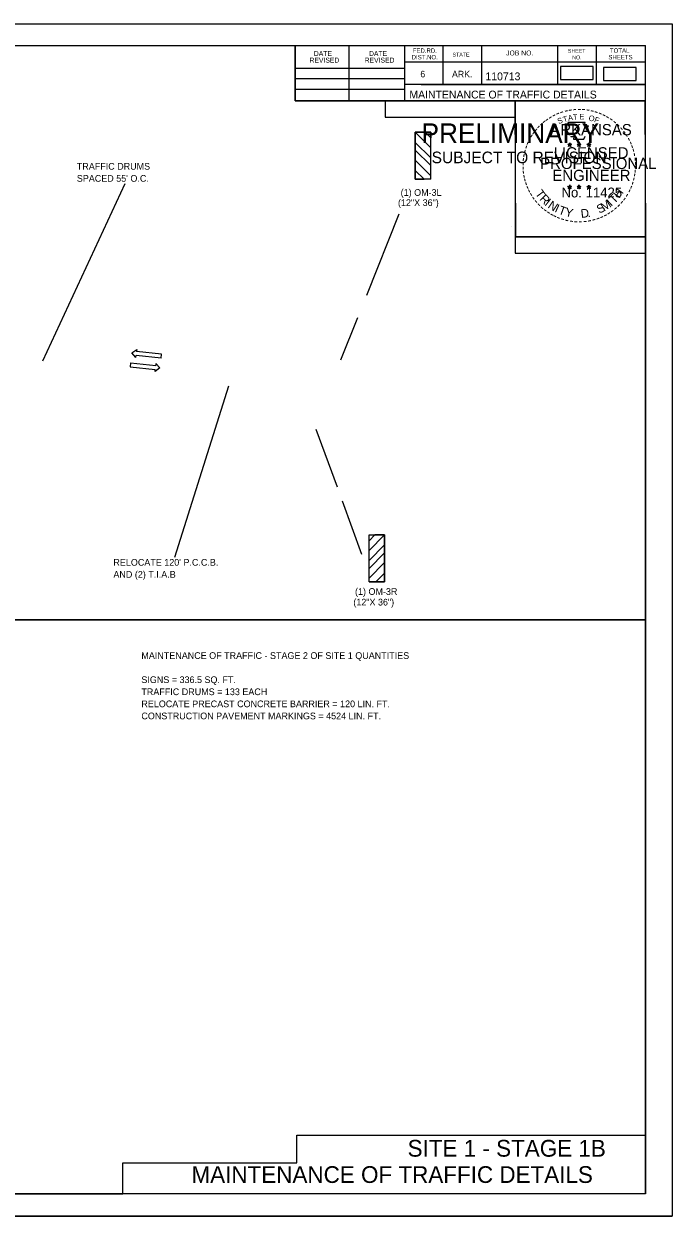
# Model space of a CAD drawing. Extents: x 1678017 to 1687792, y 404433 to 413488.
# Drawn here: x 1680841 to 1681421, y 407746 to 408812 of the extents above; entities that cross this region are included whole.
import ezdxf

# ---------------------------------------------------------------- set-up
doc = ezdxf.new("R2010")
doc.units = 0
for name, color, linetype in [('Default', 7, 'Continuous'), ('S_BUILDING', 7, 'Continuous'), ('S_GATE', 7, 'Continuous'), ('S_GRAVEL_ROAD', 7, 'Continuous'), ('S_MSC_PT_SYM', 7, 'Continuous'), ('S_STREAM', 7, 'Continuous'), ('S_UNDERGROUND_CABLE', 7, 'Continuous')]:
    doc.layers.add(name, color=color, linetype=linetype)

msp = doc.modelspace()

# ---------------------------------------------------------------- linework, layer by layer
at = {"layer": 'Default'}
for p, q in [((1680931.5, 408669.2), (1680858, 408510.6)), ((1681176.4, 408642), (1681147.5, 408569.4)), ((1681139.5, 408549.5), (1681124.4, 408511.6)), ((1681024.2, 408488.1), (1680976, 408334.8)), ((1681102.4, 408449.9), (1681121.2, 408398.2)), ((1681125.7, 408385.6), (1681143, 408338))]:
    msp.add_line(p, q, dxfattribs=at)
for points in [[(1681321.1, 408762.7), (1681350.3, 408762.7), (1681350.3, 408774.3), (1681321.1, 408774.3)], [(1681359.3, 408761.8), (1681388.5, 408761.8), (1681388.5, 408773.4), (1681359.3, 408773.4)], [(1681149.8, 408355.1), (1681154.9, 408355.1), (1681149.8, 408350)]]:
    msp.add_lwpolyline(points, close=True, dxfattribs=at)
msp.add_lwpolyline([(1681163.8, 408355.1), (1681163.8, 408313.1), (1681149.8, 408313.1)], dxfattribs=at)
at = {"layer": 'S_BUILDING'}
for p, q in [((1679816.1, 408792.9), (1681397, 408792.9)), ((1681083.8, 408743.5), (1681083.8, 408792.9)), ((1681132.2, 408743.5), (1681132.2, 408792.9)), ((1681181.5, 408792.9), (1681181.5, 408743.5)), ((1681215.7, 408792.9), (1681215.7, 408758.2)), ((1681250.4, 408792.9), (1681250.4, 408758.2)), ((1681318.3, 408792.9), (1681318.3, 408758.2)), ((1681353, 408792.9), (1681353, 408758.2)), ((1681397, 407765.6), (1681397, 408792.9)), ((1681397, 408778.2), (1681181.5, 408778.2)), ((1681397, 408778.3), (1681397, 408778.3)), ((1681083.8, 408772.8), (1681181.5, 408772.8)), ((1681083.8, 408763.5), (1681181.5, 408763.5)), ((1681397, 408758.2), (1681181.5, 408758.2)), ((1681196.3, 408758.2), (1681397, 408758.2)), ((1681083.8, 408753.8), (1681181.5, 408753.8)), ((1681397, 408743.5), (1681083.8, 408743.5)), ((1679816.1, 408279.2), (1681397, 408279.2)), ((1681397, 407765.6), (1679816.1, 407765.6))]:
    msp.add_line(p, q, dxfattribs=at)
at = {"layer": 'S_GATE'}
for p, q in [((1681327.5, 408704.8), (1681329.2, 408704.2)), ((1681327.5, 408704.8), (1681328.7, 408704.5)), ((1681327.5, 408704.8), (1681328.6, 408704.2)), ((1681328.1, 408702.7), (1681329.2, 408704.2)), ((1681328.1, 408702.7), (1681328.8, 408704)), ((1681328.1, 408702.7), (1681329.2, 408703.8)), ((1681329.2, 408706), (1681329, 408704.8)), ((1681329.2, 408704.2), (1681329.2, 408706)), ((1681329.2, 408706), (1681329.5, 408704.8)), ((1681330.9, 408704.8), (1681329.2, 408704.2)), ((1681330.3, 408702.7), (1681329.2, 408704.2)), ((1681330.3, 408702.7), (1681329.2, 408703.8)), ((1681330.9, 408704.8), (1681329.5, 408704.5)), ((1681330.3, 408702.7), (1681329.6, 408704.2)), ((1681330.9, 408704.8), (1681329.9, 408704.3)), ((1681335.8, 408704.8), (1681337.6, 408704.2)), ((1681335.8, 408704.8), (1681337.1, 408704.5)), ((1681335.8, 408704.8), (1681337, 408704.2)), ((1681336.5, 408702.7), (1681337.6, 408704.2)), ((1681336.5, 408702.7), (1681337.1, 408704)), ((1681336.5, 408702.7), (1681337.5, 408703.8)), ((1681337.6, 408706), (1681337.4, 408704.8)), ((1681338.6, 408702.7), (1681337.5, 408703.8)), ((1681337.6, 408704.2), (1681337.6, 408706)), ((1681337.6, 408706), (1681337.8, 408704.8)), ((1681339.3, 408704.8), (1681337.6, 408704.2)), ((1681338.6, 408702.7), (1681337.6, 408704.2)), ((1681339.3, 408704.8), (1681337.9, 408704.5)), ((1681338.6, 408702.7), (1681337.9, 408704.2)), ((1681339.3, 408704.8), (1681338.3, 408704.3)), ((1681344.6, 408704.7), (1681346.4, 408704.2)), ((1681344.6, 408704.7), (1681345.9, 408704.5)), ((1681344.6, 408704.7), (1681345.8, 408704.1)), ((1681345.3, 408702.7), (1681346.4, 408704.2)), ((1681345.3, 408702.7), (1681345.9, 408703.9)), ((1681345.3, 408702.7), (1681346.4, 408703.8)), ((1681346.4, 408706), (1681346.2, 408704.7)), ((1681346.4, 408704.2), (1681346.4, 408706)), ((1681346.4, 408706), (1681346.6, 408704.7)), ((1681348.1, 408704.7), (1681346.4, 408704.2)), ((1681347.4, 408702.7), (1681346.4, 408704.2)), ((1681347.4, 408702.7), (1681346.4, 408703.7)), ((1681348.1, 408704.7), (1681346.7, 408704.5)), ((1681347.4, 408702.7), (1681346.8, 408704.1)), ((1681348.1, 408704.7), (1681347.1, 408704.2)), ((1681327.4, 408666.9), (1681329.2, 408666.4)), ((1681327.4, 408666.9), (1681328.7, 408666.7)), ((1681327.4, 408666.9), (1681328.6, 408666.3)), ((1681328.1, 408664.9), (1681329.2, 408666.4)), ((1681328.1, 408664.9), (1681328.7, 408666.1)), ((1681328.1, 408664.9), (1681329.2, 408666)), ((1681329.2, 408668.2), (1681329, 408666.9)), ((1681329.2, 408666.4), (1681329.2, 408668.2)), ((1681329.2, 408668.2), (1681329.4, 408666.9)), ((1681330.9, 408666.9), (1681329.2, 408666.4)), ((1681330.3, 408664.9), (1681329.2, 408666.4)), ((1681330.3, 408664.9), (1681329.2, 408665.9)), ((1681330.9, 408666.9), (1681329.5, 408666.7)), ((1681330.3, 408664.9), (1681329.6, 408666.3)), ((1681330.9, 408666.9), (1681329.9, 408666.4)), ((1681335.8, 408666.9), (1681337.5, 408666.4)), ((1681335.8, 408666.9), (1681337.1, 408666.7)), ((1681335.8, 408666.9), (1681337, 408666.3)), ((1681336.5, 408664.9), (1681337.5, 408666.4)), ((1681336.5, 408664.9), (1681337.1, 408666.1)), ((1681336.5, 408664.9), (1681337.5, 408666)), ((1681337.5, 408668.2), (1681337.3, 408666.9)), ((1681337.5, 408666.4), (1681337.5, 408668.2)), ((1681337.5, 408668.2), (1681337.8, 408666.9)), ((1681339.3, 408666.9), (1681337.5, 408666.4)), ((1681338.6, 408664.9), (1681337.5, 408666.4)), ((1681338.6, 408664.9), (1681337.5, 408665.9)), ((1681339.3, 408666.9), (1681337.8, 408666.7)), ((1681338.6, 408664.9), (1681337.9, 408666.3)), ((1681339.3, 408666.9), (1681338.2, 408666.4)), ((1681344.6, 408666.9), (1681346.4, 408666.3)), ((1681344.6, 408666.9), (1681345.9, 408666.6)), ((1681344.6, 408666.9), (1681345.8, 408666.2)), ((1681345.3, 408664.8), (1681346.4, 408666.3)), ((1681345.3, 408664.8), (1681345.9, 408666)), ((1681345.3, 408664.8), (1681346.4, 408665.9)), ((1681346.4, 408668.1), (1681346.2, 408666.9)), ((1681346.4, 408666.3), (1681346.4, 408668.1)), ((1681346.4, 408668.1), (1681346.6, 408666.9)), ((1681348.1, 408666.9), (1681346.4, 408666.3)), ((1681347.4, 408664.8), (1681346.4, 408666.3)), ((1681347.4, 408664.8), (1681346.4, 408665.9)), ((1681348.1, 408666.9), (1681346.7, 408666.6)), ((1681347.4, 408664.8), (1681346.7, 408666.3)), ((1681348.1, 408666.9), (1681347.1, 408666.3))]:
    msp.add_line(p, q, dxfattribs=at)
for points in [[(1681327.7, 408724.2), (1681329, 408720)], [(1681345.2, 408719.6), (1681345.9, 408721), (1681342.5, 408720.9), (1681343.2, 408724.2), (1681327.7, 408724.2)], [(1681329.2, 408706), (1681330.3, 408702.7), (1681327.5, 408704.8), (1681330.9, 408704.8), (1681328.1, 408702.7), (1681329.2, 408706)], [(1681330.1, 408712), (1681330.1, 408711.6), (1681332.9, 408711.5), (1681332.7, 408709.2), (1681342, 408709.2), (1681343, 408711.8)], [(1681337.6, 408706), (1681338.6, 408702.7), (1681335.8, 408704.8), (1681339.3, 408704.8), (1681336.5, 408702.7), (1681337.6, 408706)], [(1681346.4, 408706), (1681347.4, 408702.7), (1681344.6, 408704.7), (1681348.1, 408704.7), (1681345.3, 408702.7), (1681346.4, 408706)], [(1681329.2, 408668.2), (1681330.3, 408664.9), (1681327.4, 408666.9), (1681330.9, 408666.9), (1681328.1, 408664.9), (1681329.2, 408668.2)], [(1681337.5, 408668.2), (1681338.6, 408664.9), (1681335.8, 408666.9), (1681339.3, 408666.9), (1681336.5, 408664.9), (1681337.5, 408668.2)], [(1681346.4, 408668.1), (1681347.4, 408664.8), (1681344.6, 408666.9), (1681348.1, 408666.9), (1681345.3, 408664.8), (1681346.4, 408668.1)]]:
    msp.add_lwpolyline(points, dxfattribs=at)
for centre, radius in [((1681329.2, 408704.2), 0.861), ((1681329.2, 408704.2), 0.723), ((1681329.2, 408704.2), 0.579), ((1681329.2, 408704.2), 0.495), ((1681329.2, 408704.2), 0.374), ((1681329.2, 408704.2), 0.248), ((1681329.2, 408704.2), 0.148), ((1681337.6, 408704.2), 0.861), ((1681337.6, 408704.2), 0.723), ((1681337.6, 408704.2), 0.579), ((1681337.6, 408704.2), 0.495), ((1681337.6, 408704.2), 0.374), ((1681337.6, 408704.2), 0.248), ((1681337.6, 408704.2), 0.148), ((1681346.4, 408704.2), 0.861), ((1681346.4, 408704.2), 0.723), ((1681346.4, 408704.2), 0.579), ((1681346.4, 408704.2), 0.495), ((1681346.4, 408704.2), 0.374), ((1681346.4, 408704.2), 0.248), ((1681346.4, 408704.2), 0.148), ((1681329.2, 408666.3), 0.861), ((1681329.2, 408666.3), 0.723), ((1681329.2, 408666.3), 0.579), ((1681329.2, 408666.3), 0.495), ((1681329.2, 408666.3), 0.374), ((1681329.2, 408666.3), 0.248), ((1681329.2, 408666.3), 0.148), ((1681337.5, 408666.3), 0.861), ((1681337.5, 408666.3), 0.723), ((1681337.5, 408666.3), 0.579), ((1681337.5, 408666.3), 0.495), ((1681337.5, 408666.3), 0.374), ((1681337.5, 408666.3), 0.248), ((1681337.5, 408666.3), 0.148), ((1681346.4, 408666.3), 0.861), ((1681346.4, 408666.3), 0.723), ((1681346.4, 408666.3), 0.579), ((1681346.4, 408666.3), 0.495), ((1681346.4, 408666.3), 0.374), ((1681346.4, 408666.3), 0.248), ((1681346.4, 408666.3), 0.148)]:
    msp.add_circle(centre, radius, dxfattribs=at)
at = {"layer": 'S_GRAVEL_ROAD'}
for p, q in [((1681205.1, 408715.4), (1681191.2, 408715.4)), ((1681191.2, 408715.4), (1681200, 408715.4)), ((1681191.2, 408715.4), (1681205.1, 408701.4)), ((1681191.2, 408706.3), (1681191.2, 408715.4)), ((1681191.2, 408673.4), (1681191.2, 408715.4)), ((1681191.2, 408715.4), (1681191.2, 408681.3)), ((1681200, 408715.4), (1681205.1, 408710.3)), ((1681205.1, 408673.4), (1681205.1, 408715.4)), ((1681205.1, 408692.4), (1681191.2, 408706.3)), ((1681191.2, 408699.4), (1681205.1, 408685.5)), ((1681191.2, 408690.4), (1681191.2, 408699.4)), ((1681205.1, 408676.4), (1681191.2, 408690.4)), ((1681191.2, 408681.3), (1681199.1, 408673.4)), ((1681205.1, 408673.4), (1681191.2, 408673.4)), ((1680937.9, 408517.9), (1680942.2, 408521.1)), ((1680942.2, 408521.1), (1680942, 408519.3)), ((1680941.4, 408513.9), (1680937.9, 408517.9)), ((1680941.4, 408513.9), (1680941.6, 408515.7)), ((1680964, 408513.3), (1680941.6, 408515.7)), ((1680964.3, 408516.9), (1680942, 408519.3)), ((1680964, 408513.3), (1680964.3, 408516.9)), ((1680936.7, 408509.1), (1680936.4, 408505.5)), ((1680936.4, 408505.5), (1680958.7, 408503.1)), ((1680936.7, 408509.1), (1680959.1, 408506.7)), ((1680962.8, 408504.5), (1680958.5, 408501.3)), ((1680958.5, 408501.3), (1680958.7, 408503.1)), ((1680959.3, 408508.5), (1680959.1, 408506.7)), ((1680959.3, 408508.5), (1680962.8, 408504.5)), ((1681149.8, 408313.1), (1681149.8, 408355.1)), ((1681154.9, 408355.1), (1681149.8, 408350)), ((1681149.8, 408355.1), (1681163.8, 408355.1)), ((1681163.8, 408355.1), (1681149.8, 408341.1)), ((1681163.8, 408355.1), (1681149.8, 408341.2)), ((1681149.8, 408341.2), (1681163.8, 408355.1)), ((1681163.8, 408355.1), (1681154.9, 408355.1)), ((1681163.8, 408313.1), (1681163.8, 408355.1)), ((1681163.8, 408355.1), (1681163.8, 408321)), ((1681149.8, 408332.3), (1681163.8, 408346.3)), ((1681163.8, 408339.1), (1681149.8, 408325.2)), ((1681163.8, 408330.4), (1681163.8, 408339.1)), ((1681149.9, 408316.5), (1681163.8, 408330.4)), ((1681163.8, 408321), (1681155.9, 408313.1)), ((1681149.8, 408313.1), (1681163.8, 408313.1))]:
    msp.add_line(p, q, dxfattribs=at)
for points in [[(1681205.1, 408715.4), (1681205.1, 408710.3), (1681200, 408715.4)], [(1681191.2, 408673.4), (1681199.1, 408673.4), (1681191.2, 408681.3)]]:
    msp.add_lwpolyline(points, close=True, dxfattribs=at)
at = {"layer": 'S_STREAM'}
for p, q in [((1679754.1, 408812.4), (1681420.8, 408812.4)), ((1681277.2, 408631.2), (1681277.2, 408631.2)), ((1679754.1, 407745.7), (1681420.8, 407745.7))]:
    msp.add_line(p, q, dxfattribs=at)
for points in [[(1679754.1, 408812.4), (1681420.8, 408812.4), (1681420.8, 407745.7), (1679754.1, 407745.7)], [(1681083.8, 408792.9), (1681083.8, 408743.5), (1681164.4, 408743.5), (1681164.4, 408728.9), (1681280.4, 408728.9), (1681280.4, 408607.2), (1681397, 408607.2), (1681397, 408279.2), (1679816.1, 408279.2), (1679816.1, 408792.9)], [(1680985.7, 408792.9), (1681083.8, 408792.9), (1681083.8, 408743.5), (1681164.4, 408743.5), (1681280.4, 408743.5), (1681280.4, 408621.8), (1681397, 408621.8), (1681397, 407765.6), (1679816.1, 407765.6), (1679816.1, 408792.9)], [(1681280.4, 408743.5), (1681396.4, 408743.5), (1681397, 408621.8), (1681281, 408621.8)], [(1681397, 408279.2), (1679816.1, 408279.2), (1679816.1, 407765.6), (1680929.6, 407765.6), (1680929.6, 407793.4), (1681085.2, 407793.4), (1681085.2, 407818.1), (1681397, 407818.1)]]:
    msp.add_lwpolyline(points, close=True, dxfattribs=at)

# ---------------------------------------------------------------- texts
at = {"layer": 'Default'}
for s, height, p in [('TRAFFIC DRUMS', 6, (1680888.6, 408681.9)), ("SPACED 55' O.C.", 6, (1680888.6, 408671.1)), ("RELOCATE 120' P.C.C.B.", 6, (1680921.3, 408327.6)), ('AND (2) T.I.A.B', 6, (1680921.3, 408316.8)), ('SITE 1 - STAGE 1B', 15, (1681184.3, 407798.9))]:
    msp.add_text(s, height=height, dxfattribs=at).set_placement(p)
at = {"layer": 'S_BUILDING'}
for s, height, p in [('DATE', 4.4, (1681100.5, 408783.6)), ('DATE', 4.4, (1681149.8, 408783.6)), ('FED.RD.', 3.91, (1681188.9, 408786.5)), ('JOB NO.', 4.4, (1681272.4, 408784.1)), ('SHEET', 3.42, (1681327.6, 408786.5)), ('TOTAL', 3.91, (1681365.2, 408786.5)), ('REVISED', 4.4, (1681096.6, 408777.7)), ('REVISED', 4.4, (1681145.9, 408777.7)), ('DIST.NO.', 3.91, (1681187.9, 408780.6)), ('STATE', 3.42, (1681224.5, 408783.1)), ('NO.', 3.42, (1681331.5, 408780.6)), ('SHEETS', 3.91, (1681363.8, 408780.6)), ('6', 5.86, (1681195.7, 408764.5)), ('ARK.', 5.86, (1681224, 408764.5)), ('110713', 7, (1681253.9, 408761.9)), ('MAINTENANCE OF TRAFFIC DETAILS', 7, (1681185.9, 408745.6)), ('MAINTENANCE OF TRAFFIC DETAILS', 15, (1680991.1, 407775.4))]:
    msp.add_text(s, height=height, dxfattribs=at).set_placement(p)
at = {"layer": 'S_GATE'}
for s, height, rotation, p in [('-', 8, 19.1761, (1681321.4, 408729.8)), ('-', 8, 13.6302, (1681325.2, 408731)), ('-', 8, 10.2193, (1681328.5, 408731.8)), ('-', 8, 5.8968, (1681332.2, 408732.4)), ('-', 8, 0.1862, (1681336.1, 408732.7)), ('-', 8, 357.743, (1681339.7, 408732.7)), ('-', 8, 352.1617, (1681343.4, 408732.4)), ('-', 8, 347.2049, (1681347, 408731.8)), ('-', 8, 342.3362, (1681350.2, 408731)), ('-', 8, 42.9622, (1681304.7, 408719.1)), ('-', 8, 38.9507, (1681306.8, 408721.2)), ('-', 8, 36.2317, (1681309.2, 408723)), ('-', 8, 34.0636, (1681312.1, 408725)), ('-', 8, 28.7918, (1681315.1, 408726.9)), ('-', 8, 24.3072, (1681318.2, 408728.5)), ('S', 5, 21.594, (1681319.4, 408722.6)), ('T', 5, 16.4036, (1681324, 408724.2)), ('A', 5, 11.2132, (1681328.1, 408725.5)), ('T', 5, 6.0228, (1681332.4, 408726.3)), ('E', 5, 0.8323, (1681337.9, 408726.8)), ('O', 5, 350.4515, (1681345.9, 408725.8)), ('F', 5, 340.0707, (1681350.7, 408724.7)), ('-', 8, 337.8551, (1681353.8, 408729.9)), ('-', 8, 334.1211, (1681357, 408728.6)), ('-', 8, 329.6409, (1681359.9, 408727.1)), ('-', 8, 325.8627, (1681363.1, 408725.3)), ('-', 8, 320.5297, (1681366.1, 408723.2)), ('-', 8, 315.5786, (1681369.1, 408720.8)), ('-', 8, 58.0706, (1681296.7, 408708.8)), ('-', 8, 54.2325, (1681298.3, 408711.4)), ('-', 8, 50.6142, (1681300.4, 408714.2)), ('-', 8, 48.4231, (1681302.4, 408716.7)), ('-', 8, 309.8797, (1681372, 408718)), ('-', 8, 306.6522, (1681374.6, 408715)), ('-', 7, 303.6753, (1681377, 408712.2)), ('-', 8, 72.3945, (1681292.8, 408699.5)), ('-', 8, 67.7743, (1681293.8, 408702.7)), ('-', 8, 62.8713, (1681295.1, 408705.7)), ('-', 8, 299.6684, (1681378.6, 408709.1)), ('-', 8, 294.6628, (1681380.3, 408706.1)), ('-', 8, 290.5728, (1681381.5, 408703.2)), ('-', 8, 85.1863, (1681290.7, 408688.9)), ('-', 8, 81.2013, (1681291.1, 408692.4)), ('-', 8, 75.461, (1681291.8, 408695.9)), ('-', 8, 285.1233, (1681382.7, 408700.3)), ('-', 8, 280.5493, (1681383.7, 408696.6)), ('-', 8, 276.5962, (1681384.5, 408692.7)), ('-', 8, 94.1959, (1681290.8, 408681.8)), ('-', 8, 89.0622, (1681290.6, 408685.4)), ('-', 8, 98.9479, (1681291.1, 408678.4)), ('-', 8, 263.5172, (1681384.9, 408682.6)), ('-', 8, 274.3301, (1681384.8, 408689.1)), ('-', 8, 269.9407, (1681385, 408686)), ('-', 8, 101.7149, (1681291.8, 408674.8)), ('-', 8, 105.4578, (1681292.6, 408671.8)), ('-', 8, 109.0874, (1681293.7, 408668.7)), ('-', 8, 252.8681, (1681383.1, 408672.4)), ('-', 8, 255.7626, (1681384, 408676)), ('-', 8, 260.9953, (1681384.5, 408679.4)), ('-', 8, 114.0643, (1681295, 408665.7)), ('-', 8, 115.7289, (1681296.5, 408662.6)), ('-', 8, 120.4471, (1681298.3, 408659.7)), ('T', 7.7, 306.0406, (1681298, 408660.5)), ('R', 7.7, 314.005, (1681301.8, 408655.3)), ('T', 7.7, 46.6444, (1681369.1, 408651)), ('H', 7.7, 54.6088, (1681373.6, 408655.7)), ('-', 8, 239.0712, (1681378.7, 408662.1)), ('-', 8, 244.6197, (1681380.7, 408665.9)), ('-', 8, 247.8887, (1681382, 408669)), ('-', 8, 125.8934, (1681300.3, 408656.8)), ('-', 8, 130.7181, (1681302.6, 408654.1)), ('-', 8, 134.2238, (1681305.2, 408651.4)), ('-', 8, 138.9338, (1681307.8, 408649)), ('I', 7.7, 321.9694, (1681306.3, 408650.6)), ('N', 7.7, 326.5002, (1681309.1, 408648.3)), ('I', 7.7, 335.3603, (1681315.2, 408644.4)), ('T', 7.7, 339.8912, (1681318.5, 408642.7)), ('S', 7.7, 26.9312, (1681355.7, 408642.4)), ('M', 7.7, 32.6563, (1681359.9, 408644.4)), ('I', 7.7, 42.1136, (1681366.3, 408648.6)), ('-', 8, 221.0851, (1681369.5, 408650.7)), ('-', 8, 225.7653, (1681372.1, 408653.2)), ('-', 8, 231.2538, (1681374.5, 408656)), ('-', 8, 233.8452, (1681376.7, 408658.8)), ('-', 8, 144.6463, (1681310.6, 408647)), ('-', 8, 148.0898, (1681313.4, 408645.2)), ('-', 8, 151.5704, (1681316.3, 408643.5)), ('-', 8, 154.6002, (1681318.9, 408642.3)), ('-', 8, 158.5612, (1681322, 408641)), ('-', 8, 162.7983, (1681325.5, 408640)), ('Y', 7.7, 347.8556, (1681324.6, 408640.5)), ('D', 7.7, 6.3969, (1681339.5, 408638.7)), ('.', 7.7, 13.7642, (1681345.5, 408639.3)), ('-', 8, 195.4743, (1681351.7, 408640.5)), ('-', 8, 200.7184, (1681355.1, 408641.7)), ('-', 8, 204.2516, (1681358.2, 408643)), ('-', 8, 207.3568, (1681361.3, 408644.6)), ('-', 8, 212.2491, (1681364.1, 408646.4)), ('-', 8, 215.7363, (1681366.8, 408648.3)), ('-', 8, 167.5555, (1681329, 408639.1)), ('-', 8, 173.1155, (1681332.9, 408638.6)), ('-', 8, 176.5183, (1681336.6, 408638.3)), ('-', 8, 181.5918, (1681340.4, 408638.4)), ('-', 8, 185.8167, (1681344.4, 408638.8)), ('-', 8, 191.2858, (1681348.1, 408639.5))]:
    msp.add_text(s, height=height, rotation=rotation, dxfattribs=at).set_placement(p)
for s, height, p in [('ARKANSAS', 10, (1681311.9, 408712.7)), ('LICENSED', 10, (1681314.9, 408692)), ('DWB', 0.05, (1681329.1, 408704.2)), ('DWB', 0.05, (1681337.5, 408704.2)), ('DWB', 0.05, (1681346.3, 408704.1)), ('PROFESSIONAL', 10, (1681302.8, 408682.5)), ('ENGINEER', 10, (1681313.7, 408671.8)), ('No. 11425', 8.78, (1681321.9, 408657.1)), ('DWB', 0.05, (1681329.1, 408666.3)), ('DWB', 0.05, (1681337.5, 408666.3)), ('DWB', 0.05, (1681346.3, 408666.3))]:
    msp.add_text(s, height=height, dxfattribs=at).set_placement(p)
at = {"layer": 'S_GRAVEL_ROAD'}
for s, p in [('(1) OM-3L', (1681178.1, 408658.5)), ('(12"X 36")', (1681175.7, 408649.4)), ('(1) OM-3R', (1681137.3, 408301.5)), ('(12"X 36")', (1681135.8, 408292))]:
    msp.add_text(s, height=6, dxfattribs=at).set_placement(p)
at = {"layer": 'S_MSC_PT_SYM'}
for s, p in [('MAINTENANCE OF TRAFFIC - STAGE 2 OF SITE 1 QUANTITIES', (1680946.3, 408244.2)), ('SIGNS = 336.5 SQ. FT.', (1680946.3, 408222.6)), ('TRAFFIC DRUMS = 133 EACH', (1680946.3, 408211.8)), ('RELOCATE PRECAST CONCRETE BARRIER = 120 LIN. FT.', (1680946.3, 408201)), ('CONSTRUCTION PAVEMENT MARKINGS = 4524 LIN. FT.', (1680946.3, 408190.2))]:
    msp.add_text(s, height=6, dxfattribs=at).set_placement(p)
at = {"layer": 'S_UNDERGROUND_CABLE'}
for s, height, p in [('PRELIMINARY', 17.5, (1681196.8, 408705.8)), ('DWB', 0.05, (1681200.5, 408715.1)), ('SUBJECT TO REVISION', 10.376, (1681205.8, 408687.7))]:
    msp.add_text(s, height=height, dxfattribs=at).set_placement(p)

doc.saveas('drawing.dxf')
